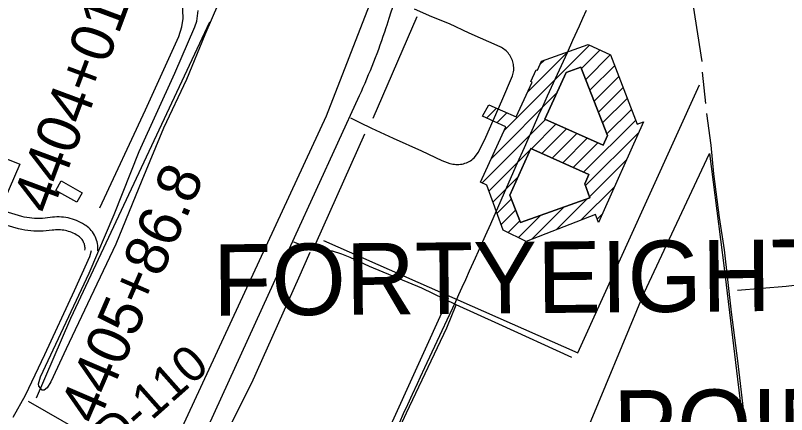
# Model space of a CAD drawing. Extents: x 3477039 to 3515015, y 546746 to 572297.
# Drawn here: x 3503851 to 3505651, y 562010 to 562943 of the extents above; entities that cross this region are included whole.
import ezdxf

# ---------------------------------------------------------------- set-up
doc = ezdxf.new("R2010")
doc.units = 0
for name, color, linetype in [('V-BLDG-OTLN', 7, 'Continuous'), ('V-DTCH-CNTR', 7, 'Continuous'), ('V-RIVR-RANG-IDEN', 7, 'Continuous'), ('V-ROAD-CNTR', 7, 'Continuous'), ('V-SITE-VEGE', 7, 'Continuous'), ('V-SURV-IDEN', 7, 'Continuous'), ('V-TOPO-GNAM-IDEN', 7, 'Continuous'), ('V-TOPO-SHOR', 7, 'Continuous')]:
    doc.layers.add(name, color=color, linetype=linetype)

msp = doc.modelspace()

# ---------------------------------------------------------------- linework, layer by layer
at = {"layer": 'V-BLDG-OTLN'}
for p, q in [((3504991.9, 562674.4), (3505191, 562873.5)), ((3505046.9, 562764.7), (3505140.6, 562858.4)), ((3505172.2, 562819.3), (3505215.5, 562862.6)), ((3505075.3, 562828.5), (3505086, 562839.1)), ((3505182.1, 562793.8), (3505239.9, 562851.7)), ((3505191.9, 562768.3), (3505249.8, 562826.2)), ((3505201.8, 562742.8), (3505259.6, 562800.6)), ((3505211.7, 562717.3), (3505269.3, 562775)), ((3504962.2, 562609.3), (3505114.2, 562761.3)), ((3505221.5, 562691.9), (3505279, 562749.4)), ((3504950.1, 562703.3), (3504973.5, 562726.6)), ((3504974.5, 562692.3), (3504998.1, 562715.9)), ((3505231.4, 562666.4), (3505288.8, 562723.7)), ((3504940.3, 562552.1), (3505088.2, 562700)), ((3505177.3, 562576.9), (3505298.5, 562698.1)), ((3505055.2, 562631.6), (3505112.6, 562689)), ((3505079.6, 562620.7), (3505137, 562678.1)), ((3505104, 562609.7), (3505161.4, 562667.1)), ((3505128.4, 562598.8), (3505185.8, 562656.2)), ((3505181.4, 562545.7), (3505306.5, 562670.7)), ((3505152.8, 562587.8), (3505210.3, 562645.2)), ((3504956.1, 562532.5), (3505052.7, 562629.1)), ((3505190.6, 562519.5), (3505277.9, 562606.8)), ((3504965.6, 562506.7), (3505023.2, 562564.2)), ((3505171.8, 562465.3), (3505249.3, 562542.9)), ((3504975.1, 562480.8), (3505008.3, 562514)), ((3505113.9, 562442.8), (3505186.5, 562515.4)), ((3505056.1, 562420.3), (3505131.4, 562495.6)), ((3504984.6, 562454.9), (3505018.2, 562488.5)), ((3505024.8, 562424.4), (3505076.3, 562475.9)), ((3505209.2, 562467.4), (3505220.8, 562478.9)), ((3505001.1, 562436.1), (3505028.1, 562463))]:
    msp.add_line(p, q, dxfattribs=at)
for points in [[(3505240.2, 562851.5), (3505302, 562689), (3505317.2, 562694.8), (3505212.2, 562459.7), (3505205, 562478.2), (3505043.1, 562415.3), (3504989.4, 562441.8), (3504950.9, 562546.9), (3504936.8, 562553.8), (3504995.8, 562682.7), (3504940.8, 562707.5), (3504955.9, 562734.3), (3505020, 562706.4), (3505057.4, 562787.6), (3505053.9, 562789.2), (3505066.4, 562816.5), (3505069.2, 562815.2), (3505079.1, 562836.7), (3505187.7, 562875)], [(3505222.6, 562639.7), (3505232.8, 562662.9), (3505171, 562822.3), (3505136.1, 562810.1), (3505087, 562700.5)], [(3505222.6, 562639.7), (3505087, 562700.5), (3505136.1, 562810.1), (3505171, 562822.3), (3505232.8, 562662.9)], [(3505054.1, 562632.1), (3505189.7, 562571.3), (3505180, 562549.6), (3505191.4, 562517.2), (3505029.6, 562459.1), (3505004.6, 562523.4)], [(3505054.1, 562632.1), (3505004.6, 562523.4), (3505029.6, 562459.1), (3505191.4, 562517.2), (3505180, 562549.6), (3505189.7, 562571.3)], [(3503777.2, 562526.9), (3503811.6, 562615), (3503860.9, 562595.7), (3503823.6, 562509.1)], [(3503993.9, 562506.8), (3503945.1, 562534.5), (3503957.6, 562556.5), (3504006.5, 562528.8)]]:
    msp.add_lwpolyline(points, close=True, dxfattribs=at)
at = {"layer": 'V-DTCH-CNTR'}
for points in [[(3504880, 562266.8), (3504799.4, 562306.3), (3504677.6, 562356.6), (3504632.2, 562377.5), (3504612.7, 562385.7), (3504591.1, 562392.5), (3504569.4, 562396.4), (3504542.6, 562400.4), (3504518.8, 562406.6), (3504500.4, 562413.1)], [(3504487.8, 561421), (3504511.8, 561456.1), (3504519.4, 561473.8), (3504542.3, 561527), (3504605.1, 561668.7), (3504677.3, 561827), (3504763.5, 562014.5), (3504857.8, 562213.6), (3504880, 562266.8)], [(3505149.4, 562143.9), (3504979.6, 562221.8), (3504880, 562266.8)]]:
    msp.add_lwpolyline(points, dxfattribs=at)
at = {"layer": 'V-ROAD-CNTR'}
for points in [[(3504718.3, 562921.6), (3504723.3, 562936.6), (3504728.2, 562951.6), (3504733, 562966.6), (3504737.7, 562981.7), (3504742.4, 562996.8), (3504747, 563011.9), (3504751.5, 563027), (3504755.9, 563042.1), (3504760.2, 563057.3), (3504764.5, 563072.5), (3504768.7, 563087.7), (3504772.8, 563103), (3504776.9, 563118.2), (3504780, 563130.1)], [(3504718.3, 562921.6), (3504723.3, 562936.6), (3504728.2, 562951.6), (3504733, 562966.6), (3504737.7, 562981.7), (3504742.4, 562996.8), (3504747, 563011.9), (3504751.5, 563027), (3504755.9, 563042.1), (3504760.2, 563057.3), (3504764.5, 563072.5), (3504768.7, 563087.7), (3504772.8, 563103), (3504776.9, 563118.2), (3504780, 563130.1)], [(3505183, 562954.8), (3505174.6, 562935.9), (3505166.6, 562918.2), (3505151.6, 562885), (3505138.5, 562856.1), (3505092.3, 562754.7), (3505080.8, 562729.3), (3505072.2, 562710.3), (3505059.4, 562681.7), (3505052.9, 562667.4), (3505046.6, 562653.1), (3505038, 562633.9), (3505022, 562597.8), (3505008.1, 562566.2), (3504959.4, 562455.7), (3504947.2, 562428.1), (3504938, 562407.4), (3504924.2, 562376.3), (3504910.3, 562345.3), (3504901.5, 562325.7), (3504893.1, 562307.4), (3504885.3, 562290.2), (3504877.9, 562274.2), (3504870.9, 562259.1), (3504857.8, 562230.9), (3504846.3, 562206.2), (3504805.9, 562119.9), (3504795.9, 562098.3), (3504788.3, 562082.1), (3504777.1, 562057.8), (3504765.9, 562033.4), (3504756.1, 562012.1), (3504747, 561992)], [(3504846.4, 562604.6), (3504865.1, 562597.5), (3504868.5, 562596.6), (3504872, 562595.8), (3504875.5, 562595.3), (3504879.1, 562595), (3504882.6, 562594.9), (3504886.2, 562595), (3504889.8, 562595.3), (3504893.3, 562595.9), (3504896.8, 562596.7), (3504900.2, 562597.7), (3504903.6, 562598.9), (3504906.8, 562600.4), (3504910, 562602), (3504913.1, 562603.8), (3504916, 562605.8), (3504918.8, 562608), (3504921.5, 562610.4), (3504931.9, 562623.9), (3504948.6, 562658.6), (3504986.4, 562743.4), (3505011.1, 562801.9), (3505012.1, 562805.1), (3505012.9, 562808.4), (3505013.5, 562811.7), (3505013.9, 562815), (3505014.1, 562818.4), (3505014, 562821.7), (3505013.8, 562825.1), (3505013.4, 562828.4), (3505012.8, 562831.7), (3505011.9, 562835), (3505010.9, 562838.2), (3505009.7, 562841.3), (3505008.3, 562844.4), (3505006.7, 562847.3), (3505004.9, 562850.2), (3505002.9, 562852.9), (3505000.8, 562855.6), (3504998.6, 562858), (3504996.1, 562860.4), (3504993.6, 562862.6), (3504990.9, 562864.6), (3504988.1, 562866.5), (3504985.2, 562868.1), (3504982.2, 562869.7), (3504910.2, 562902.2), (3504864.4, 562923.3), (3504822.8, 562940), (3504782.1, 562957.7)], [(3504653.8, 562756.1), (3504658.3, 562765.8), (3504662.6, 562775.6), (3504666.9, 562785.3), (3504671.2, 562795.1), (3504675.3, 562805), (3504679.4, 562814.8), (3504683.4, 562824.7), (3504687.4, 562834.6), (3504691.2, 562844.6), (3504695, 562854.5), (3504698.8, 562864.5), (3504702.4, 562874.6), (3504706, 562884.6), (3504709.5, 562894.7), (3504712.9, 562904.8), (3504716.2, 562915), (3504718.3, 562921.6)], [(3504653.8, 562756.1), (3504658.3, 562765.8), (3504662.6, 562775.6), (3504666.9, 562785.3), (3504671.2, 562795.1), (3504675.3, 562805), (3504679.4, 562814.8), (3504683.4, 562824.7), (3504687.4, 562834.6), (3504691.2, 562844.6), (3504695, 562854.5), (3504698.8, 562864.5), (3504702.4, 562874.6), (3504706, 562884.6), (3504709.5, 562894.7), (3504712.9, 562904.8), (3504716.2, 562915), (3504718.3, 562921.6)], [(3504301.4, 561984.2), (3504502.2, 562424.4), (3504653.8, 562756.1)], [(3504301.4, 561984.2), (3504502.2, 562424.4), (3504653.8, 562756.1)], [(3504632.9, 562703.9), (3504654.9, 562693.3), (3504682, 562680.2), (3504732.8, 562656.5), (3504798.9, 562626.6), (3504846.4, 562604.6)], [(3504042.9, 562393.5), (3504043.1, 562397.3), (3504043.1, 562401.5), (3504042.8, 562405.8), (3504042.2, 562410), (3504041.3, 562414.2), (3504040.1, 562418.3), (3504038.7, 562422.4), (3504037, 562426.3), (3504035.1, 562430.1), (3504032.9, 562433.8), (3504030.4, 562437.3), (3504027.8, 562440.6), (3504024.9, 562443.8), (3504021.9, 562446.8), (3504018.6, 562449.5), (3504015.2, 562452.1), (3504011.8, 562454.3), (3504007.5, 562456.9), (3504002.9, 562459.4), (3503998.2, 562461.7), (3503993.4, 562463.8), (3503988.5, 562465.7), (3503983.6, 562467.4), (3503978.5, 562468.8), (3503973.4, 562470), (3503968.3, 562470.9), (3503963.1, 562471.6), (3503957.9, 562472.1), (3503952.6, 562472.4), (3503947.4, 562472.4), (3503942.2, 562472.1), (3503937, 562471.7), (3503932.1, 562471), (3503925.8, 562470.1), (3503919.7, 562469.5), (3503913.6, 562469.1), (3503907.5, 562468.9), (3503901.4, 562468.9), (3503895.3, 562469.1), (3503889.2, 562469.6), (3503883.1, 562470.2), (3503877.1, 562471.1), (3503871.1, 562472.2), (3503865.4, 562473.4), (3503818.9, 562487.3)], [(3504013, 562395.1), (3504013.1, 562397.9), (3504013.1, 562400.2), (3504012.9, 562402.5), (3504012.6, 562404.8), (3504012.1, 562407), (3504011.5, 562409.2), (3504010.7, 562411.4), (3504009.8, 562413.5), (3504008.8, 562415.6), (3504007.6, 562417.6), (3504006.3, 562419.5), (3504004.9, 562421.3), (3504003.3, 562423), (3504001.7, 562424.6), (3503999.9, 562426.1), (3503998.1, 562427.4), (3503995.9, 562428.8), (3503992.5, 562430.9), (3503989.1, 562432.8), (3503985.6, 562434.5), (3503982, 562436.1), (3503978.4, 562437.4), (3503974.8, 562438.7), (3503971, 562439.7), (3503967.3, 562440.6), (3503963.5, 562441.3), (3503959.6, 562441.8), (3503955.8, 562442.2), (3503951.9, 562442.4), (3503948.1, 562442.4), (3503944.2, 562442.2), (3503940.3, 562441.8), (3503936.2, 562441.3), (3503929.4, 562440.3), (3503922.2, 562439.6), (3503915.1, 562439.1), (3503908, 562438.9), (3503900.8, 562438.9), (3503893.6, 562439.2), (3503886.5, 562439.7), (3503879.4, 562440.5), (3503872.3, 562441.5), (3503865.3, 562442.7), (3503857.9, 562444.3), (3503809.3, 562458.9)], [(3503845.6, 562004.2), (3503874, 562056.1), (3503918.9, 562151.1), (3503988.6, 562300.2), (3504024.1, 562379.6), (3504028, 562394.3)], [(3506357.1, 562395.2), (3506257.4, 562384.8), (3506113.9, 562362.8), (3505964.2, 562345.8), (3505806.6, 562328.3), (3505650.3, 562310.1), (3505536.4, 562300.6)]]:
    msp.add_lwpolyline(points, dxfattribs=at)
at = {"layer": 'V-SITE-VEGE'}
msp.add_lwpolyline([(3504324.6, 562972.3), (3504292.6, 562898), (3504250.2, 562793.8), (3504196.7, 562679.7), (3504145.8, 562557.3), (3504085.4, 562408.7), (3504018.8, 562269.2), (3503969.1, 562164.2), (3503933.4, 562087.2), (3503925, 562072.8), (3503917.7, 562067.4), (3503913.1, 562067.5), (3503905, 562076.7), (3503904.2, 562082.2), (3503909, 562098.5), (3504022.6, 562341.2), (3504080.9, 562478), (3504139.4, 562624.9), (3504223.1, 562808.7), (3504269.2, 562916.5), (3504273.9, 562930.1), (3504277, 562954.7)], dxfattribs=at)
msp.add_lwpolyline([(3505548.9, 561989.9), (3505440.4, 561788.4), (3505353, 561819.5), (3505270.4, 561644.1), (3505222.1, 561542.4), (3505177.2, 561438.1), (3505163.1, 561401.6), (3505110.5, 561422.8), (3505073.7, 561349.1), (3505001, 561394.5), (3505038.6, 561465.6), (3504976, 561503.1), (3505045.6, 561665), (3505125.7, 561851.6), (3505177.5, 561955.7), (3505318.8, 562294.7), (3505470.9, 562620.7), (3505505.5, 562352.3)], close=True, dxfattribs=at)
at = {"layer": 'V-TOPO-SHOR'}
for p, q in [((3504686, 562703.5), (3504788.7, 562941.1)), ((3505462.7, 562737.7), (3505454.4, 562811)), ((3504551.7, 562410.2), (3504666.2, 562666.8)), ((3504861, 562282.1), (3504511.1, 561509.5))]:
    msp.add_line(p, q, dxfattribs=at)
for points in [[(3505454, 562835.7), (3505419.4, 563055), (3505393.1, 563253.2), (3505379, 563346.4), (3505352.5, 563556.4), (3505330.8, 563750.4), (3505303.4, 563993), (3505272.4, 564278.2), (3505230.4, 564635.5)], [(3503880.6, 562041.6), (3504000.9, 561972.3), (3504124.8, 561873.9), (3504154, 561870.3), (3504197.7, 561906.7), (3504234.2, 561968.7), (3504576.7, 562708.5), (3504682.4, 562981.9), (3504726.2, 563127.6), (3504737.1, 563193.2), (3504748, 563302.6), (3504620.5, 563375.5)], [(3504047.4, 562493.9), (3504154.5, 562722.6), (3504231.9, 562893.8), (3504239, 562916.8), (3504241.9, 562936.4), (3504234.9, 563112.1), (3504231, 563142.9), (3504209.8, 563151.7), (3504084.4, 563208)], [(3504303.4, 562927.2), (3503979, 562234.7), (3503898.9, 562048.9)], [(3504569.5, 562417), (3505163.5, 562154.6), (3505447.8, 562781.4)], [(3505577.8, 561818.6), (3505566.8, 561918), (3505551.8, 562010.3), (3505537.3, 562135.8), (3505522.7, 562249.5), (3505505.9, 562395.5), (3505494.2, 562470.7), (3505481.1, 562573.2), (3505475.1, 562639.8), (3505464.7, 562713.7)], [(3504503.4, 561456.4), (3504396.7, 561600.5), (3504343.8, 561662.6), (3504299.3, 561708.5), (3504274.8, 561731.8), (3504252.2, 561758.6), (3504242.2, 561773.2), (3504239.7, 561782.6), (3504238.1, 561789.4), (3504239.9, 561794.5), (3504246, 561805.5), (3504305.2, 561891.7), (3504402.5, 562084.8), (3504512.4, 562329.8), (3504538.4, 562390.3)]]:
    msp.add_lwpolyline(points, dxfattribs=at)

# ---------------------------------------------------------------- texts
at = {"layer": 'V-RIVR-RANG-IDEN'}
msp.add_text('D-110', height=83, rotation=41.6074, dxfattribs=at).set_placement((3504081, 561917.6))
at = {"layer": 'V-SURV-IDEN'}
for s, rotation, p in [('4404+01.6', 69.589, (3503934, 562475)), ('4405+86.8', 66.7238, (3504041.3, 561983.1))]:
    msp.add_text(s, height=100, rotation=rotation, dxfattribs=at).set_placement(p)
at = {"layer": 'V-TOPO-GNAM-IDEN'}
for s, p in [('FORTYEIGHT', (3504312.6, 562241.1)), ('POINT', (3505247, 561900))]:
    msp.add_text(s, height=167, rotation=0.5, dxfattribs=at).set_placement(p)

doc.saveas('drawing.dxf')
